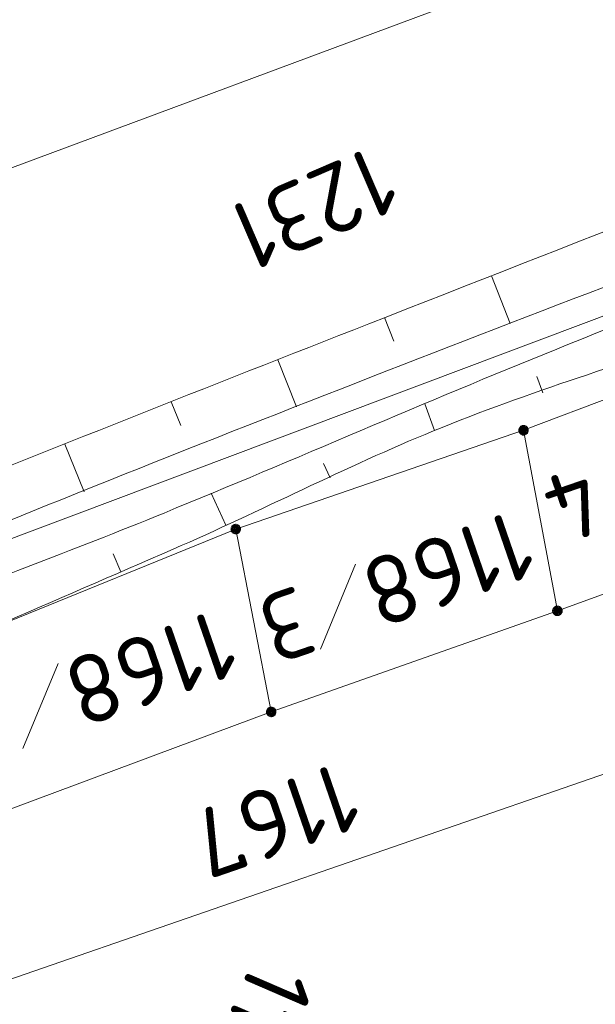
# Model space of a CAD drawing. Header units: metres. Extents: x 3425540 to 3446143, y 5432760 to 5444637.
# Tile 465 of 656: x 3436863 to 3436878, y 5443388 to 5443414. Entities that reach past the tile are written whole.
import ezdxf
from ezdxf.enums import TextEntityAlignment as Align

# ---------------------------------------------------------------- set-up
doc = ezdxf.new("R2010")
doc.units = ezdxf.units.M
doc.layers.add('B_Böschung', color=9, linetype='Continuous', lineweight=18)
doc.layers.add('B_Flurgrenzen', color=9, linetype='Continuous', lineweight=18)
doc.styles.get("Standard").update_dxf_attribs({"font": 'isocpeur.ttf'})

msp = doc.modelspace()

# ---------------------------------------------------------------- linework, layer by layer
at = {"layer": 'B_Böschung'}
for p, q in [((3436875.538, 5443407.237), (3436876.027, 5443405.987)), ((3436872.744, 5443406.144), (3436872.985, 5443405.528)), ((3436869.952, 5443405.045), (3436870.44, 5443403.808)), ((3436876.883, 5443404.174), (3436876.732, 5443404.609)), ((3436867.161, 5443403.946), (3436867.407, 5443403.322)), ((3436874.049, 5443403.19), (3436873.8, 5443403.888)), ((3436864.373, 5443402.838), (3436864.876, 5443401.59)), ((3436871.316, 5443401.953), (3436871.145, 5443402.331)), ((3436868.585, 5443400.713), (3436868.206, 5443401.55)), ((3436865.843, 5443399.495), (3436865.64, 5443399.962))]:
    msp.add_line(p, q, dxfattribs=at)
for points, knots in [([(3436811.409, 5443426.081), (3436812.093, 5443425.373), (3436812.776, 5443424.665), (3436813.46, 5443423.956), (3436815.188, 5443422.165), (3436816.875, 5443420.334), (3436818.592, 5443418.533), (3436819.363, 5443417.724), (3436820.352, 5443417.143), (3436821.092, 5443416.295), (3436821.86, 5443415.415), (3436822.482, 5443414.435), (3436823.111, 5443413.455), (3436824.113, 5443411.894), (3436825.134, 5443410.356), (3436826.013, 5443408.722), (3436827.188, 5443406.538), (3436828.23, 5443404.296), (3436829.284, 5443402.057), (3436829.978, 5443400.583), (3436830.556, 5443399.061), (3436831.24, 5443397.576), (3436831.629, 5443396.731), (3436832.143, 5443395.987), (3436832.754, 5443395.242), (3436833.269, 5443394.614), (3436833.873, 5443394.154), (3436834.646, 5443393.853), (3436835.589, 5443393.486), (3436836.544, 5443393.336), (3436837.485, 5443393.475), (3436838.974, 5443393.696), (3436840.456, 5443394.038), (3436841.95, 5443394.241), (3436843.376, 5443394.436), (3436844.809, 5443394.625), (3436846.239, 5443394.809), (3436847.077, 5443394.917), (3436847.925, 5443394.927), (3436848.763, 5443395.062), (3436850.191, 5443395.293), (3436851.458, 5443396.081), (3436852.737, 5443396.765), (3436855.167, 5443398.066), (3436857.239, 5443399.97), (3436859.778, 5443400.997), (3436863.952, 5443402.686), (3436868.138, 5443404.343), (3436872.331, 5443405.982), (3436877.639, 5443408.058), (3436882.943, 5443410.14), (3436888.256, 5443412.203), (3436890.582, 5443413.107), (3436892.922, 5443413.974), (3436895.258, 5443414.853), (3436896.988, 5443415.504), (3436898.824, 5443415.885), (3436900.494, 5443416.683), (3436902.584, 5443417.683), (3436904.618, 5443418.781), (3436906.676, 5443419.839), (3436908.424, 5443420.738), (3436910.157, 5443421.66), (3436911.912, 5443422.552), (3436913.455, 5443423.337), (3436915.149, 5443423.782), (3436916.832, 5443424.193), (3436918.73, 5443424.657), (3436920.667, 5443424.903), (3436922.573, 5443425.329), (3436924.809, 5443425.829), (3436927.012, 5443426.372), (3436929.176, 5443427.212), (3436930.896, 5443427.88), (3436932.304, 5443429.037), (3436933.718, 5443430.241), (3436935.406, 5443431.678), (3436937.158, 5443433.04), (3436938.26, 5443434.911), (3436938.954, 5443436.089), (3436939.648, 5443437.267), (3436940.342, 5443438.445)], [0, 0, 0, 0, 0.018751, 0.018751, 0.018751, 0.066154, 0.066154, 0.066154, 0.087458, 0.087458, 0.087458, 0.109581, 0.109581, 0.109581, 0.144829, 0.144829, 0.144829, 0.191967, 0.191967, 0.191967, 0.223009, 0.223009, 0.223009, 0.240672, 0.240672, 0.240672, 0.255574, 0.255574, 0.255574, 0.273758, 0.273758, 0.273758, 0.30252, 0.30252, 0.30252, 0.329988, 0.329988, 0.329988, 0.346093, 0.346093, 0.346093, 0.373543, 0.373543, 0.373543, 0.4257, 0.4257, 0.4257, 0.511453, 0.511453, 0.511453, 0.620001, 0.620001, 0.620001, 0.667534, 0.667534, 0.667534, 0.702749, 0.702749, 0.702749, 0.746818, 0.746818, 0.746818, 0.784258, 0.784258, 0.784258, 0.817187, 0.817187, 0.817187, 0.854343, 0.854343, 0.854343, 0.897937, 0.897937, 0.897937, 0.932598, 0.932598, 0.932598, 0.973958, 0.973958, 0.973958, 1, 1, 1, 1]), ([(3436810.916, 5443424.825), (3436812.577, 5443423.08), (3436814.239, 5443421.334), (3436815.9, 5443419.588), (3436817.755, 5443417.639), (3436819.346, 5443415.466), (3436821.009, 5443413.34), (3436823.14, 5443410.616), (3436825.541, 5443408.005), (3436826.876, 5443404.821), (3436827.464, 5443403.418), (3436828.007, 5443402.001), (3436828.579, 5443400.593), (3436828.956, 5443399.667), (3436829.333, 5443398.741), (3436829.715, 5443397.816), (3436830.121, 5443396.832), (3436830.699, 5443395.944), (3436831.292, 5443395.04), (3436831.789, 5443394.282), (3436832.368, 5443393.669), (3436833.121, 5443393.083), (3436833.955, 5443392.435), (3436834.857, 5443391.992), (3436835.834, 5443391.884), (3436837.146, 5443391.74), (3436838.513, 5443391.873), (3436839.808, 5443392.137), (3436841.504, 5443392.484), (3436843.152, 5443393.16), (3436844.854, 5443393.462), (3436846.112, 5443393.686), (3436847.433, 5443393.481), (3436848.702, 5443393.714), (3436849.99, 5443393.951), (3436851.256, 5443394.318), (3436852.407, 5443394.979), (3436853.919, 5443395.848), (3436855.223, 5443396.943), (3436856.696, 5443397.819), (3436857.731, 5443398.435), (3436858.734, 5443399.128), (3436859.85, 5443399.586), (3436868.457, 5443403.123), (3436877.129, 5443406.435), (3436885.815, 5443409.74), (3436890.25, 5443411.428), (3436894.691, 5443413.1), (3436899.126, 5443414.788), (3436902.25, 5443415.978), (3436905.412, 5443417.07), (3436908.445, 5443418.493), (3436909.529, 5443419.002), (3436910.551, 5443419.624), (3436911.599, 5443420.197), (3436912.846, 5443420.879), (3436914.061, 5443421.603), (3436915.321, 5443422.28), (3436916.176, 5443422.74), (3436917.143, 5443422.935), (3436918.096, 5443423.1), (3436919.491, 5443423.342), (3436920.927, 5443423.187), (3436922.323, 5443423.416), (3436924.056, 5443423.701), (3436925.766, 5443424.063), (3436927.418, 5443424.74), (3436928.87, 5443425.336), (3436930.185, 5443426.084), (3436931.519, 5443426.886), (3436932.643, 5443427.563), (3436933.724, 5443428.248), (3436934.736, 5443429.094), (3436936.022, 5443430.17), (3436937.193, 5443431.36), (3436938.079, 5443432.755), (3436939.215, 5443434.543), (3436940.35, 5443436.331), (3436941.486, 5443438.119)], [0, 0, 0, 0, 0.045184, 0.045184, 0.045184, 0.095626, 0.095626, 0.095626, 0.160273, 0.160273, 0.160273, 0.188761, 0.188761, 0.188761, 0.207513, 0.207513, 0.207513, 0.227466, 0.227466, 0.227466, 0.244207, 0.244207, 0.244207, 0.262745, 0.262745, 0.262745, 0.287633, 0.287633, 0.287633, 0.320239, 0.320239, 0.320239, 0.344339, 0.344339, 0.344339, 0.368808, 0.368808, 0.368808, 0.400957, 0.400957, 0.400957, 0.423552, 0.423552, 0.423552, 0.597797, 0.597797, 0.597797, 0.68677, 0.68677, 0.68677, 0.749447, 0.749447, 0.749447, 0.771852, 0.771852, 0.771852, 0.798509, 0.798509, 0.798509, 0.816594, 0.816594, 0.816594, 0.843086, 0.843086, 0.843086, 0.875986, 0.875986, 0.875986, 0.904914, 0.904914, 0.904914, 0.9293, 0.9293, 0.9293, 0.960285, 0.960285, 0.960285, 1, 1, 1, 1]), ([(3436810.018, 5443423.047), (3436812.121, 5443420.628), (3436814.224, 5443418.209), (3436816.327, 5443415.79), (3436817.644, 5443414.276), (3436818.902, 5443412.709), (3436820.049, 5443411.057), (3436821.648, 5443408.756), (3436823.137, 5443406.391), (3436824.588, 5443403.998), (3436825.835, 5443401.94), (3436827.078, 5443399.881), (3436828.31, 5443397.814), (3436829.247, 5443396.243), (3436830.158, 5443394.658), (3436831.086, 5443393.081), (3436831.533, 5443392.322), (3436831.994, 5443391.587), (3436832.536, 5443390.872), (3436832.87, 5443390.432), (3436833.362, 5443390.182), (3436833.861, 5443389.926), (3436834.435, 5443389.632), (3436835.012, 5443389.423), (3436835.627, 5443389.295), (3436836.372, 5443389.14), (3436837.167, 5443389.051), (3436837.898, 5443389.232), (3436839.451, 5443389.618), (3436840.937, 5443390.312), (3436842.503, 5443390.683), (3436843.659, 5443390.957), (3436844.816, 5443391.229), (3436845.973, 5443391.503), (3436846.941, 5443391.733), (3436847.924, 5443391.896), (3436848.875, 5443392.198), (3436850.298, 5443392.65), (3436851.606, 5443393.381), (3436852.975, 5443393.964), (3436854.607, 5443394.659), (3436856.24, 5443395.352), (3436857.871, 5443396.049), (3436860.989, 5443397.381), (3436864.096, 5443398.738), (3436867.207, 5443400.087), (3436869.495, 5443401.08), (3436871.708, 5443402.236), (3436874.02, 5443403.18), (3436876.516, 5443404.2), (3436879.095, 5443404.987), (3436881.653, 5443405.83), (3436884.546, 5443406.784), (3436887.495, 5443407.567), (3436890.358, 5443408.607), (3436892.404, 5443409.351), (3436894.423, 5443410.168), (3436896.459, 5443410.937), (3436898.954, 5443411.88), (3436901.48, 5443412.739), (3436903.966, 5443413.714), (3436905.85, 5443414.453), (3436907.604, 5443415.475), (3436909.391, 5443416.427), (3436910.415, 5443416.973), (3436911.424, 5443417.539), (3436912.419, 5443418.131), (3436913.143, 5443418.562), (3436913.78, 5443419.117), (3436914.494, 5443419.575), (3436915.37, 5443420.138), (3436916.256, 5443420.706), (3436917.269, 5443420.963), (3436918.457, 5443421.265), (3436919.659, 5443421.39), (3436920.865, 5443421.531), (3436922.356, 5443421.705), (3436923.86, 5443421.738), (3436925.344, 5443421.973), (3436926.064, 5443422.087), (3436926.764, 5443422.291), (3436927.471, 5443422.474), (3436929.033, 5443422.879), (3436930.575, 5443423.281), (3436932.076, 5443423.926), (3436933.382, 5443424.488), (3436934.445, 5443425.421), (3436935.482, 5443426.387), (3436936.263, 5443427.115), (3436936.983, 5443427.862), (3436937.69, 5443428.658), (3436938.543, 5443429.619), (3436939.554, 5443430.504), (3436940.024, 5443431.689), (3436940.508, 5443432.909), (3436940.991, 5443434.129), (3436941.475, 5443435.349)], [0, 0, 0, 0, 0.05966, 0.05966, 0.05966, 0.097017, 0.097017, 0.097017, 0.149086, 0.149086, 0.149086, 0.193866, 0.193866, 0.193866, 0.227909, 0.227909, 0.227909, 0.244303, 0.244303, 0.244303, 0.254404, 0.254404, 0.254404, 0.266039, 0.266039, 0.266039, 0.280134, 0.280134, 0.280134, 0.31009, 0.31009, 0.31009, 0.332211, 0.332211, 0.332211, 0.350725, 0.350725, 0.350725, 0.378422, 0.378422, 0.378422, 0.411438, 0.411438, 0.411438, 0.474547, 0.474547, 0.474547, 0.520968, 0.520968, 0.520968, 0.571098, 0.571098, 0.571098, 0.627788, 0.627788, 0.627788, 0.668307, 0.668307, 0.668307, 0.717966, 0.717966, 0.717966, 0.755599, 0.755599, 0.755599, 0.777156, 0.777156, 0.777156, 0.79284, 0.79284, 0.79284, 0.81209, 0.81209, 0.81209, 0.834678, 0.834678, 0.834678, 0.862601, 0.862601, 0.862601, 0.876159, 0.876159, 0.876159, 0.906116, 0.906116, 0.906116, 0.932187, 0.932187, 0.932187, 0.951839, 0.951839, 0.951839, 0.975573, 0.975573, 0.975573, 1, 1, 1, 1]), ([(3436810.472, 5443424.084), (3436812.238, 5443422.017), (3436814.003, 5443419.949), (3436815.769, 5443417.881), (3436817.706, 5443415.613), (3436819.444, 5443413.184), (3436821.257, 5443410.814), (3436822.574, 5443409.093), (3436823.901, 5443407.386), (3436825.105, 5443405.576), (3436825.801, 5443404.53), (3436826.354, 5443403.406), (3436826.935, 5443402.294), (3436827.48, 5443401.251), (3436828, 5443400.197), (3436828.512, 5443399.139), (3436828.976, 5443398.18), (3436829.239, 5443397.138), (3436829.71, 5443396.173), (3436830.19, 5443395.191), (3436830.861, 5443394.337), (3436831.603, 5443393.523), (3436832.173, 5443392.898), (3436832.783, 5443392.362), (3436833.432, 5443391.819), (3436834.163, 5443391.207), (3436834.842, 5443390.658), (3436835.766, 5443390.241), (3436836.289, 5443390.005), (3436836.816, 5443389.972), (3436837.343, 5443389.989), (3436837.932, 5443390.008), (3436838.524, 5443390.051), (3436839.11, 5443390.241), (3436840.002, 5443390.531), (3436840.776, 5443390.952), (3436841.633, 5443391.251), (3436842.401, 5443391.519), (3436843.174, 5443391.767), (3436843.967, 5443391.945), (3436844.542, 5443392.074), (3436845.156, 5443391.888), (3436845.733, 5443392.008), (3436846.698, 5443392.209), (3436847.643, 5443392.478), (3436848.572, 5443392.828), (3436849.854, 5443393.312), (3436851.117, 5443393.792), (3436852.334, 5443394.406), (3436853.429, 5443394.959), (3436854.46, 5443395.622), (3436855.552, 5443396.174), (3436856.945, 5443396.879), (3436858.335, 5443397.594), (3436859.778, 5443398.193), (3436862.16, 5443399.183), (3436864.585, 5443400.056), (3436866.97, 5443401.033), (3436870.406, 5443402.441), (3436873.808, 5443403.931), (3436877.252, 5443405.324), (3436879.85, 5443406.375), (3436882.46, 5443407.402), (3436885.118, 5443408.29), (3436886.966, 5443408.907), (3436888.819, 5443409.508), (3436890.669, 5443410.12), (3436891.679, 5443410.454), (3436892.689, 5443410.79), (3436893.697, 5443411.13), (3436894.686, 5443411.464), (3436895.551, 5443412.109), (3436896.536, 5443412.455), (3436897.709, 5443412.867), (3436898.889, 5443413.262), (3436900.069, 5443413.654), (3436900.971, 5443413.954), (3436901.881, 5443414.23), (3436902.781, 5443414.537), (3436904.079, 5443414.98), (3436905.31, 5443415.586), (3436906.551, 5443416.175), (3436907.99, 5443416.859), (3436909.403, 5443417.583), (3436910.778, 5443418.384), (3436911.762, 5443418.957), (3436912.648, 5443419.675), (3436913.616, 5443420.277), (3436914.145, 5443420.606), (3436914.679, 5443420.908), (3436915.257, 5443421.161), (3436916.273, 5443421.606), (3436917.33, 5443421.877), (3436918.411, 5443422.044), (3436919.625, 5443422.232), (3436920.857, 5443422.236), (3436922.069, 5443422.423), (3436923.479, 5443422.641), (3436924.875, 5443422.92), (3436926.271, 5443423.239), (3436927.767, 5443423.582), (3436929.211, 5443424.037), (3436930.624, 5443424.69), (3436932.051, 5443425.35), (3436933.281, 5443426.256), (3436934.472, 5443427.278), (3436935.595, 5443428.242), (3436936.717, 5443429.183), (3436937.563, 5443430.37), (3436938.762, 5443432.053), (3436939.96, 5443433.736), (3436941.159, 5443435.419)], [0, 0, 0, 0, 0.051118, 0.051118, 0.051118, 0.107191, 0.107191, 0.107191, 0.147922, 0.147922, 0.147922, 0.17147, 0.17147, 0.17147, 0.193575, 0.193575, 0.193575, 0.213621, 0.213621, 0.213621, 0.23403, 0.23403, 0.23403, 0.249695, 0.249695, 0.249695, 0.267351, 0.267351, 0.267351, 0.277359, 0.277359, 0.277359, 0.288545, 0.288545, 0.288545, 0.305575, 0.305575, 0.305575, 0.320835, 0.320835, 0.320835, 0.331909, 0.331909, 0.331909, 0.350428, 0.350428, 0.350428, 0.375993, 0.375993, 0.375993, 0.399003, 0.399003, 0.399003, 0.428354, 0.428354, 0.428354, 0.476811, 0.476811, 0.476811, 0.546632, 0.546632, 0.546632, 0.599315, 0.599315, 0.599315, 0.635943, 0.635943, 0.635943, 0.655947, 0.655947, 0.655947, 0.67558, 0.67558, 0.67558, 0.698961, 0.698961, 0.698961, 0.716835, 0.716835, 0.716835, 0.742594, 0.742594, 0.742594, 0.772483, 0.772483, 0.772483, 0.793862, 0.793862, 0.793862, 0.805543, 0.805543, 0.805543, 0.826068, 0.826068, 0.826068, 0.849115, 0.849115, 0.849115, 0.87594, 0.87594, 0.87594, 0.904694, 0.904694, 0.904694, 0.933756, 0.933756, 0.933756, 0.961154, 0.961154, 0.961154, 1, 1, 1, 1])]:
    msp.add_open_spline(points, degree=3, knots=knots, dxfattribs=at)
at = {"layer": 'B_Flurgrenzen'}
for p, q in [((3436944.106, 5443440.228), (3436831.656, 5443398.42)), ((3436837.068, 5443390.643), (3436938.212, 5443428.614)), ((3436876.381, 5443403.197), (3436883.775, 5443406.002)), ((3436868.848, 5443400.613), (3436876.381, 5443403.197)), ((3436876.381, 5443403.197), (3436877.267, 5443398.475)), ((3436877.267, 5443398.475), (3436884.71, 5443401.169)), ((3436860.87, 5443397.37), (3436868.848, 5443400.613)), ((3436868.848, 5443400.613), (3436869.776, 5443395.83)), ((3436871.986, 5443399.693), (3436871.062, 5443397.469)), ((3436869.776, 5443395.83), (3436877.267, 5443398.475)), ((3436864.2, 5443397.097), (3436863.276, 5443394.873)), ((3436854.561, 5443385.94), (3436885.444, 5443396.613)), ((3436861.599, 5443392.793), (3436869.776, 5443395.83))]:
    msp.add_line(p, q, dxfattribs=at)
for points in [[(3436876.506, 5443403.197), (3436876.505, 5443403.213), (3436876.502, 5443403.228), (3436876.497, 5443403.243), (3436876.49, 5443403.257), (3436876.482, 5443403.271), (3436876.473, 5443403.283), (3436876.461, 5443403.293), (3436876.448, 5443403.302), (3436876.434, 5443403.31), (3436876.419, 5443403.316), (3436876.405, 5443403.32), (3436876.389, 5443403.322), (3436876.373, 5443403.322), (3436876.357, 5443403.32), (3436876.343, 5443403.316), (3436876.328, 5443403.31), (3436876.314, 5443403.302), (3436876.301, 5443403.293), (3436876.289, 5443403.283), (3436876.28, 5443403.271), (3436876.272, 5443403.257), (3436876.265, 5443403.243), (3436876.26, 5443403.228), (3436876.257, 5443403.213), (3436876.256, 5443403.197), (3436876.257, 5443403.181), (3436876.26, 5443403.166), (3436876.265, 5443403.151), (3436876.272, 5443403.137), (3436876.28, 5443403.123), (3436876.289, 5443403.111), (3436876.301, 5443403.101), (3436876.314, 5443403.092), (3436876.328, 5443403.084), (3436876.343, 5443403.078), (3436876.357, 5443403.074), (3436876.373, 5443403.072), (3436876.389, 5443403.072), (3436876.405, 5443403.074), (3436876.419, 5443403.078), (3436876.434, 5443403.084), (3436876.448, 5443403.092), (3436876.461, 5443403.101), (3436876.473, 5443403.111), (3436876.482, 5443403.123), (3436876.49, 5443403.137), (3436876.497, 5443403.151), (3436876.502, 5443403.166), (3436876.505, 5443403.181), (3436876.506, 5443403.197)], [(3436876.481, 5443403.197), (3436876.48, 5443403.211), (3436876.477, 5443403.225), (3436876.473, 5443403.237), (3436876.467, 5443403.25), (3436876.458, 5443403.262), (3436876.448, 5443403.272), (3436876.437, 5443403.281), (3436876.425, 5443403.288), (3436876.412, 5443403.292), (3436876.399, 5443403.295), (3436876.385, 5443403.297), (3436876.37, 5443403.296), (3436876.356, 5443403.294), (3436876.344, 5443403.291), (3436876.331, 5443403.284), (3436876.319, 5443403.276), (3436876.309, 5443403.267), (3436876.299, 5443403.256), (3436876.292, 5443403.244), (3436876.287, 5443403.231), (3436876.283, 5443403.218), (3436876.281, 5443403.204), (3436876.281, 5443403.19), (3436876.283, 5443403.176), (3436876.287, 5443403.163), (3436876.292, 5443403.15), (3436876.299, 5443403.138), (3436876.309, 5443403.127), (3436876.319, 5443403.118), (3436876.331, 5443403.11), (3436876.344, 5443403.103), (3436876.356, 5443403.1), (3436876.37, 5443403.098), (3436876.385, 5443403.097), (3436876.399, 5443403.099), (3436876.412, 5443403.102), (3436876.425, 5443403.106), (3436876.437, 5443403.113), (3436876.448, 5443403.122), (3436876.458, 5443403.132), (3436876.467, 5443403.144), (3436876.473, 5443403.157), (3436876.477, 5443403.169), (3436876.48, 5443403.183), (3436876.481, 5443403.197)], [(3436876.457, 5443403.197), (3436876.456, 5443403.209), (3436876.453, 5443403.221), (3436876.448, 5443403.232), (3436876.442, 5443403.242), (3436876.433, 5443403.252), (3436876.424, 5443403.259), (3436876.413, 5443403.266), (3436876.402, 5443403.27), (3436876.39, 5443403.272), (3436876.378, 5443403.273), (3436876.366, 5443403.271), (3436876.354, 5443403.268), (3436876.344, 5443403.263), (3436876.333, 5443403.256), (3436876.324, 5443403.247), (3436876.317, 5443403.237), (3436876.311, 5443403.227), (3436876.307, 5443403.215), (3436876.305, 5443403.203), (3436876.305, 5443403.191), (3436876.307, 5443403.179), (3436876.311, 5443403.167), (3436876.317, 5443403.157), (3436876.324, 5443403.147), (3436876.333, 5443403.138), (3436876.343, 5443403.131), (3436876.354, 5443403.126), (3436876.366, 5443403.123), (3436876.378, 5443403.121), (3436876.39, 5443403.122), (3436876.402, 5443403.124), (3436876.413, 5443403.128), (3436876.424, 5443403.135), (3436876.433, 5443403.142), (3436876.442, 5443403.152), (3436876.448, 5443403.162), (3436876.453, 5443403.173), (3436876.456, 5443403.185), (3436876.457, 5443403.197)], [(3436876.432, 5443403.197), (3436876.431, 5443403.207), (3436876.428, 5443403.217), (3436876.423, 5443403.226), (3436876.417, 5443403.233), (3436876.41, 5443403.239), (3436876.401, 5443403.244), (3436876.391, 5443403.247), (3436876.381, 5443403.248), (3436876.371, 5443403.247), (3436876.361, 5443403.244), (3436876.352, 5443403.239), (3436876.345, 5443403.233), (3436876.339, 5443403.226), (3436876.334, 5443403.217), (3436876.331, 5443403.207), (3436876.33, 5443403.197), (3436876.331, 5443403.187), (3436876.334, 5443403.177), (3436876.339, 5443403.168), (3436876.345, 5443403.161), (3436876.352, 5443403.155), (3436876.361, 5443403.15), (3436876.371, 5443403.147), (3436876.381, 5443403.146), (3436876.391, 5443403.147), (3436876.401, 5443403.15), (3436876.41, 5443403.155), (3436876.417, 5443403.161), (3436876.423, 5443403.168), (3436876.428, 5443403.177), (3436876.431, 5443403.187), (3436876.432, 5443403.197)], [(3436876.408, 5443403.197), (3436876.407, 5443403.204), (3436876.404, 5443403.211), (3436876.399, 5443403.217), (3436876.393, 5443403.221), (3436876.386, 5443403.223), (3436876.379, 5443403.224), (3436876.372, 5443403.222), (3436876.365, 5443403.219), (3436876.36, 5443403.214), (3436876.356, 5443403.208), (3436876.354, 5443403.201), (3436876.354, 5443403.193), (3436876.356, 5443403.186), (3436876.36, 5443403.18), (3436876.365, 5443403.175), (3436876.372, 5443403.172), (3436876.379, 5443403.17), (3436876.386, 5443403.171), (3436876.393, 5443403.173), (3436876.399, 5443403.177), (3436876.404, 5443403.183), (3436876.407, 5443403.19), (3436876.408, 5443403.197)], [(3436868.973, 5443400.613), (3436868.972, 5443400.629), (3436868.969, 5443400.644), (3436868.964, 5443400.659), (3436868.957, 5443400.673), (3436868.949, 5443400.687), (3436868.94, 5443400.699), (3436868.928, 5443400.709), (3436868.915, 5443400.718), (3436868.901, 5443400.726), (3436868.886, 5443400.732), (3436868.872, 5443400.736), (3436868.856, 5443400.738), (3436868.84, 5443400.738), (3436868.824, 5443400.736), (3436868.81, 5443400.732), (3436868.795, 5443400.726), (3436868.781, 5443400.718), (3436868.768, 5443400.709), (3436868.756, 5443400.699), (3436868.747, 5443400.687), (3436868.739, 5443400.673), (3436868.732, 5443400.659), (3436868.727, 5443400.644), (3436868.724, 5443400.629), (3436868.723, 5443400.613), (3436868.724, 5443400.597), (3436868.727, 5443400.582), (3436868.732, 5443400.567), (3436868.739, 5443400.553), (3436868.747, 5443400.539), (3436868.756, 5443400.527), (3436868.768, 5443400.517), (3436868.781, 5443400.508), (3436868.795, 5443400.5), (3436868.81, 5443400.494), (3436868.824, 5443400.49), (3436868.84, 5443400.488), (3436868.856, 5443400.488), (3436868.872, 5443400.49), (3436868.886, 5443400.494), (3436868.901, 5443400.5), (3436868.915, 5443400.508), (3436868.928, 5443400.517), (3436868.94, 5443400.527), (3436868.949, 5443400.539), (3436868.957, 5443400.553), (3436868.964, 5443400.567), (3436868.969, 5443400.582), (3436868.972, 5443400.597), (3436868.973, 5443400.613)], [(3436868.948, 5443400.613), (3436868.947, 5443400.627), (3436868.944, 5443400.641), (3436868.94, 5443400.653), (3436868.934, 5443400.666), (3436868.925, 5443400.678), (3436868.915, 5443400.688), (3436868.904, 5443400.697), (3436868.892, 5443400.704), (3436868.879, 5443400.708), (3436868.866, 5443400.711), (3436868.852, 5443400.713), (3436868.837, 5443400.712), (3436868.823, 5443400.71), (3436868.811, 5443400.707), (3436868.798, 5443400.7), (3436868.786, 5443400.692), (3436868.776, 5443400.683), (3436868.766, 5443400.672), (3436868.759, 5443400.66), (3436868.754, 5443400.647), (3436868.75, 5443400.634), (3436868.748, 5443400.62), (3436868.748, 5443400.606), (3436868.75, 5443400.592), (3436868.754, 5443400.579), (3436868.759, 5443400.566), (3436868.766, 5443400.554), (3436868.776, 5443400.543), (3436868.786, 5443400.534), (3436868.798, 5443400.526), (3436868.811, 5443400.519), (3436868.823, 5443400.516), (3436868.837, 5443400.514), (3436868.852, 5443400.513), (3436868.866, 5443400.515), (3436868.879, 5443400.518), (3436868.892, 5443400.522), (3436868.904, 5443400.529), (3436868.915, 5443400.538), (3436868.925, 5443400.548), (3436868.934, 5443400.56), (3436868.94, 5443400.573), (3436868.944, 5443400.585), (3436868.947, 5443400.599), (3436868.948, 5443400.613)], [(3436868.924, 5443400.613), (3436868.923, 5443400.625), (3436868.92, 5443400.637), (3436868.915, 5443400.648), (3436868.909, 5443400.658), (3436868.9, 5443400.668), (3436868.891, 5443400.675), (3436868.88, 5443400.682), (3436868.869, 5443400.686), (3436868.857, 5443400.688), (3436868.845, 5443400.689), (3436868.833, 5443400.687), (3436868.821, 5443400.684), (3436868.811, 5443400.679), (3436868.8, 5443400.672), (3436868.791, 5443400.663), (3436868.784, 5443400.653), (3436868.778, 5443400.643), (3436868.774, 5443400.631), (3436868.772, 5443400.619), (3436868.772, 5443400.607), (3436868.774, 5443400.595), (3436868.778, 5443400.583), (3436868.784, 5443400.573), (3436868.791, 5443400.563), (3436868.8, 5443400.554), (3436868.81, 5443400.547), (3436868.821, 5443400.542), (3436868.833, 5443400.539), (3436868.845, 5443400.537), (3436868.857, 5443400.538), (3436868.869, 5443400.54), (3436868.88, 5443400.544), (3436868.891, 5443400.551), (3436868.9, 5443400.558), (3436868.909, 5443400.568), (3436868.915, 5443400.578), (3436868.92, 5443400.589), (3436868.923, 5443400.601), (3436868.924, 5443400.613)], [(3436868.899, 5443400.613), (3436868.898, 5443400.623), (3436868.895, 5443400.633), (3436868.89, 5443400.642), (3436868.884, 5443400.649), (3436868.877, 5443400.655), (3436868.868, 5443400.66), (3436868.858, 5443400.663), (3436868.848, 5443400.664), (3436868.838, 5443400.663), (3436868.828, 5443400.66), (3436868.819, 5443400.655), (3436868.812, 5443400.649), (3436868.806, 5443400.642), (3436868.801, 5443400.633), (3436868.798, 5443400.623), (3436868.797, 5443400.613), (3436868.798, 5443400.603), (3436868.801, 5443400.593), (3436868.806, 5443400.584), (3436868.812, 5443400.577), (3436868.819, 5443400.571), (3436868.828, 5443400.566), (3436868.838, 5443400.563), (3436868.848, 5443400.562), (3436868.858, 5443400.563), (3436868.868, 5443400.566), (3436868.877, 5443400.571), (3436868.884, 5443400.577), (3436868.89, 5443400.584), (3436868.895, 5443400.593), (3436868.898, 5443400.603), (3436868.899, 5443400.613)], [(3436868.875, 5443400.613), (3436868.874, 5443400.62), (3436868.871, 5443400.627), (3436868.866, 5443400.633), (3436868.86, 5443400.637), (3436868.853, 5443400.639), (3436868.846, 5443400.64), (3436868.839, 5443400.638), (3436868.832, 5443400.635), (3436868.827, 5443400.63), (3436868.823, 5443400.624), (3436868.821, 5443400.617), (3436868.821, 5443400.609), (3436868.823, 5443400.602), (3436868.827, 5443400.596), (3436868.832, 5443400.591), (3436868.839, 5443400.588), (3436868.846, 5443400.586), (3436868.853, 5443400.587), (3436868.86, 5443400.589), (3436868.866, 5443400.593), (3436868.871, 5443400.599), (3436868.874, 5443400.606), (3436868.875, 5443400.613)], [(3436877.392, 5443398.475), (3436877.391, 5443398.491), (3436877.388, 5443398.506), (3436877.383, 5443398.521), (3436877.376, 5443398.535), (3436877.368, 5443398.549), (3436877.359, 5443398.561), (3436877.347, 5443398.571), (3436877.334, 5443398.58), (3436877.32, 5443398.588), (3436877.305, 5443398.594), (3436877.291, 5443398.598), (3436877.275, 5443398.6), (3436877.259, 5443398.6), (3436877.243, 5443398.598), (3436877.229, 5443398.594), (3436877.214, 5443398.588), (3436877.2, 5443398.58), (3436877.187, 5443398.571), (3436877.175, 5443398.561), (3436877.166, 5443398.549), (3436877.158, 5443398.535), (3436877.151, 5443398.521), (3436877.146, 5443398.506), (3436877.143, 5443398.491), (3436877.142, 5443398.475), (3436877.143, 5443398.459), (3436877.146, 5443398.444), (3436877.151, 5443398.429), (3436877.158, 5443398.415), (3436877.166, 5443398.401), (3436877.175, 5443398.389), (3436877.187, 5443398.379), (3436877.2, 5443398.37), (3436877.214, 5443398.362), (3436877.229, 5443398.356), (3436877.243, 5443398.352), (3436877.259, 5443398.35), (3436877.275, 5443398.35), (3436877.291, 5443398.352), (3436877.305, 5443398.356), (3436877.32, 5443398.362), (3436877.334, 5443398.37), (3436877.347, 5443398.379), (3436877.359, 5443398.389), (3436877.368, 5443398.401), (3436877.376, 5443398.415), (3436877.383, 5443398.429), (3436877.388, 5443398.444), (3436877.391, 5443398.459), (3436877.392, 5443398.475)], [(3436877.367, 5443398.475), (3436877.366, 5443398.489), (3436877.363, 5443398.503), (3436877.359, 5443398.515), (3436877.353, 5443398.528), (3436877.344, 5443398.54), (3436877.334, 5443398.55), (3436877.323, 5443398.559), (3436877.311, 5443398.566), (3436877.298, 5443398.57), (3436877.285, 5443398.573), (3436877.271, 5443398.575), (3436877.256, 5443398.574), (3436877.242, 5443398.572), (3436877.23, 5443398.569), (3436877.217, 5443398.562), (3436877.205, 5443398.554), (3436877.195, 5443398.545), (3436877.185, 5443398.534), (3436877.178, 5443398.522), (3436877.173, 5443398.509), (3436877.169, 5443398.496), (3436877.167, 5443398.482), (3436877.167, 5443398.468), (3436877.169, 5443398.454), (3436877.173, 5443398.441), (3436877.178, 5443398.428), (3436877.185, 5443398.416), (3436877.195, 5443398.405), (3436877.205, 5443398.396), (3436877.217, 5443398.388), (3436877.23, 5443398.381), (3436877.242, 5443398.378), (3436877.256, 5443398.376), (3436877.271, 5443398.375), (3436877.285, 5443398.377), (3436877.298, 5443398.38), (3436877.311, 5443398.384), (3436877.323, 5443398.391), (3436877.334, 5443398.4), (3436877.344, 5443398.41), (3436877.353, 5443398.422), (3436877.359, 5443398.435), (3436877.363, 5443398.447), (3436877.366, 5443398.461), (3436877.367, 5443398.475)], [(3436877.343, 5443398.475), (3436877.342, 5443398.487), (3436877.339, 5443398.499), (3436877.334, 5443398.51), (3436877.328, 5443398.52), (3436877.319, 5443398.53), (3436877.31, 5443398.537), (3436877.299, 5443398.544), (3436877.288, 5443398.548), (3436877.276, 5443398.55), (3436877.264, 5443398.551), (3436877.252, 5443398.549), (3436877.24, 5443398.546), (3436877.23, 5443398.541), (3436877.219, 5443398.534), (3436877.21, 5443398.525), (3436877.203, 5443398.515), (3436877.197, 5443398.505), (3436877.193, 5443398.493), (3436877.191, 5443398.481), (3436877.191, 5443398.469), (3436877.193, 5443398.457), (3436877.197, 5443398.445), (3436877.203, 5443398.435), (3436877.21, 5443398.425), (3436877.219, 5443398.416), (3436877.229, 5443398.409), (3436877.24, 5443398.404), (3436877.252, 5443398.401), (3436877.264, 5443398.399), (3436877.276, 5443398.4), (3436877.288, 5443398.402), (3436877.299, 5443398.406), (3436877.31, 5443398.413), (3436877.319, 5443398.42), (3436877.328, 5443398.43), (3436877.334, 5443398.44), (3436877.339, 5443398.451), (3436877.342, 5443398.463), (3436877.343, 5443398.475)], [(3436877.318, 5443398.475), (3436877.317, 5443398.485), (3436877.314, 5443398.495), (3436877.309, 5443398.504), (3436877.303, 5443398.511), (3436877.296, 5443398.517), (3436877.287, 5443398.522), (3436877.277, 5443398.525), (3436877.267, 5443398.526), (3436877.257, 5443398.525), (3436877.247, 5443398.522), (3436877.238, 5443398.517), (3436877.231, 5443398.511), (3436877.225, 5443398.504), (3436877.22, 5443398.495), (3436877.217, 5443398.485), (3436877.216, 5443398.475), (3436877.217, 5443398.465), (3436877.22, 5443398.455), (3436877.225, 5443398.446), (3436877.231, 5443398.439), (3436877.238, 5443398.433), (3436877.247, 5443398.428), (3436877.257, 5443398.425), (3436877.267, 5443398.424), (3436877.277, 5443398.425), (3436877.287, 5443398.428), (3436877.296, 5443398.433), (3436877.303, 5443398.439), (3436877.309, 5443398.446), (3436877.314, 5443398.455), (3436877.317, 5443398.465), (3436877.318, 5443398.475)], [(3436877.294, 5443398.475), (3436877.293, 5443398.482), (3436877.29, 5443398.489), (3436877.285, 5443398.495), (3436877.279, 5443398.499), (3436877.272, 5443398.501), (3436877.265, 5443398.502), (3436877.258, 5443398.5), (3436877.251, 5443398.497), (3436877.246, 5443398.492), (3436877.242, 5443398.486), (3436877.24, 5443398.479), (3436877.24, 5443398.471), (3436877.242, 5443398.464), (3436877.246, 5443398.458), (3436877.251, 5443398.453), (3436877.258, 5443398.45), (3436877.265, 5443398.448), (3436877.272, 5443398.449), (3436877.279, 5443398.451), (3436877.285, 5443398.455), (3436877.29, 5443398.461), (3436877.293, 5443398.468), (3436877.294, 5443398.475)], [(3436869.901, 5443395.83), (3436869.9, 5443395.846), (3436869.897, 5443395.861), (3436869.892, 5443395.876), (3436869.885, 5443395.89), (3436869.877, 5443395.904), (3436869.868, 5443395.916), (3436869.856, 5443395.926), (3436869.843, 5443395.935), (3436869.829, 5443395.943), (3436869.814, 5443395.949), (3436869.8, 5443395.953), (3436869.784, 5443395.955), (3436869.768, 5443395.955), (3436869.752, 5443395.953), (3436869.738, 5443395.949), (3436869.723, 5443395.943), (3436869.709, 5443395.935), (3436869.696, 5443395.926), (3436869.684, 5443395.916), (3436869.675, 5443395.904), (3436869.667, 5443395.89), (3436869.66, 5443395.876), (3436869.655, 5443395.861), (3436869.652, 5443395.846), (3436869.651, 5443395.83), (3436869.652, 5443395.814), (3436869.655, 5443395.799), (3436869.66, 5443395.784), (3436869.667, 5443395.77), (3436869.675, 5443395.756), (3436869.684, 5443395.744), (3436869.696, 5443395.734), (3436869.709, 5443395.725), (3436869.723, 5443395.717), (3436869.738, 5443395.711), (3436869.752, 5443395.707), (3436869.768, 5443395.705), (3436869.784, 5443395.705), (3436869.8, 5443395.707), (3436869.814, 5443395.711), (3436869.829, 5443395.717), (3436869.843, 5443395.725), (3436869.856, 5443395.734), (3436869.868, 5443395.744), (3436869.877, 5443395.756), (3436869.885, 5443395.77), (3436869.892, 5443395.784), (3436869.897, 5443395.799), (3436869.9, 5443395.814), (3436869.901, 5443395.83)], [(3436869.876, 5443395.83), (3436869.875, 5443395.844), (3436869.872, 5443395.858), (3436869.868, 5443395.87), (3436869.862, 5443395.883), (3436869.853, 5443395.895), (3436869.843, 5443395.905), (3436869.832, 5443395.914), (3436869.82, 5443395.921), (3436869.807, 5443395.925), (3436869.794, 5443395.928), (3436869.78, 5443395.93), (3436869.765, 5443395.929), (3436869.751, 5443395.927), (3436869.739, 5443395.924), (3436869.726, 5443395.917), (3436869.714, 5443395.909), (3436869.704, 5443395.9), (3436869.694, 5443395.889), (3436869.687, 5443395.877), (3436869.682, 5443395.864), (3436869.678, 5443395.851), (3436869.676, 5443395.837), (3436869.676, 5443395.823), (3436869.678, 5443395.809), (3436869.682, 5443395.796), (3436869.687, 5443395.783), (3436869.694, 5443395.771), (3436869.704, 5443395.76), (3436869.714, 5443395.751), (3436869.726, 5443395.743), (3436869.739, 5443395.736), (3436869.751, 5443395.733), (3436869.765, 5443395.731), (3436869.78, 5443395.73), (3436869.794, 5443395.732), (3436869.807, 5443395.735), (3436869.82, 5443395.739), (3436869.832, 5443395.746), (3436869.843, 5443395.755), (3436869.853, 5443395.765), (3436869.862, 5443395.777), (3436869.868, 5443395.79), (3436869.872, 5443395.802), (3436869.875, 5443395.816), (3436869.876, 5443395.83)], [(3436869.852, 5443395.83), (3436869.851, 5443395.842), (3436869.848, 5443395.854), (3436869.843, 5443395.865), (3436869.837, 5443395.875), (3436869.828, 5443395.885), (3436869.819, 5443395.892), (3436869.808, 5443395.899), (3436869.797, 5443395.903), (3436869.785, 5443395.905), (3436869.773, 5443395.906), (3436869.761, 5443395.904), (3436869.749, 5443395.901), (3436869.739, 5443395.896), (3436869.728, 5443395.889), (3436869.719, 5443395.88), (3436869.712, 5443395.87), (3436869.706, 5443395.86), (3436869.702, 5443395.848), (3436869.7, 5443395.836), (3436869.7, 5443395.824), (3436869.702, 5443395.812), (3436869.706, 5443395.8), (3436869.712, 5443395.79), (3436869.719, 5443395.78), (3436869.728, 5443395.771), (3436869.738, 5443395.764), (3436869.749, 5443395.759), (3436869.761, 5443395.756), (3436869.773, 5443395.754), (3436869.785, 5443395.755), (3436869.797, 5443395.757), (3436869.808, 5443395.761), (3436869.819, 5443395.768), (3436869.828, 5443395.775), (3436869.837, 5443395.785), (3436869.843, 5443395.795), (3436869.848, 5443395.806), (3436869.851, 5443395.818), (3436869.852, 5443395.83)], [(3436869.827, 5443395.83), (3436869.826, 5443395.84), (3436869.823, 5443395.85), (3436869.818, 5443395.859), (3436869.812, 5443395.866), (3436869.805, 5443395.872), (3436869.796, 5443395.877), (3436869.786, 5443395.88), (3436869.776, 5443395.881), (3436869.766, 5443395.88), (3436869.756, 5443395.877), (3436869.747, 5443395.872), (3436869.74, 5443395.866), (3436869.734, 5443395.859), (3436869.729, 5443395.85), (3436869.726, 5443395.84), (3436869.725, 5443395.83), (3436869.726, 5443395.82), (3436869.729, 5443395.81), (3436869.734, 5443395.801), (3436869.74, 5443395.794), (3436869.747, 5443395.788), (3436869.756, 5443395.783), (3436869.766, 5443395.78), (3436869.776, 5443395.779), (3436869.786, 5443395.78), (3436869.796, 5443395.783), (3436869.805, 5443395.788), (3436869.812, 5443395.794), (3436869.818, 5443395.801), (3436869.823, 5443395.81), (3436869.826, 5443395.82), (3436869.827, 5443395.83)], [(3436869.803, 5443395.83), (3436869.802, 5443395.837), (3436869.799, 5443395.844), (3436869.794, 5443395.85), (3436869.788, 5443395.854), (3436869.781, 5443395.856), (3436869.774, 5443395.857), (3436869.767, 5443395.855), (3436869.76, 5443395.852), (3436869.755, 5443395.847), (3436869.751, 5443395.841), (3436869.749, 5443395.834), (3436869.749, 5443395.826), (3436869.751, 5443395.819), (3436869.755, 5443395.813), (3436869.76, 5443395.808), (3436869.767, 5443395.805), (3436869.774, 5443395.803), (3436869.781, 5443395.804), (3436869.788, 5443395.806), (3436869.794, 5443395.81), (3436869.799, 5443395.816), (3436869.802, 5443395.823), (3436869.803, 5443395.83)]]:
    msp.add_lwpolyline(points, dxfattribs=at)

# ---------------------------------------------------------------- texts
for s, rotation, p in [('1231', 203.3176, (3436870.899, 5443409.015)), ('1167', 199.0632, (3436869.872, 5443392.996)), ('1166', 246.6, (3436869.254, 5443387.042))]:
    msp.add_text(s, height=1.8, rotation=rotation, dxfattribs=at).set_placement(p, align=Align.MIDDLE)
for s, p in [('4', (3436878.318, 5443401.467)), ('3', (3436870.768, 5443398.32))]:
    msp.add_text(s, height=1.8, rotation=199.0632, dxfattribs=at).set_placement(p, align=Align.MIDDLE_LEFT)
for p in [(3436872.28, 5443398.843), (3436864.494, 5443396.247)]:
    msp.add_text('1168', height=1.8, rotation=199.0632, dxfattribs=at).set_placement(p, align=Align.MIDDLE_RIGHT)

doc.saveas('drawing.dxf')
